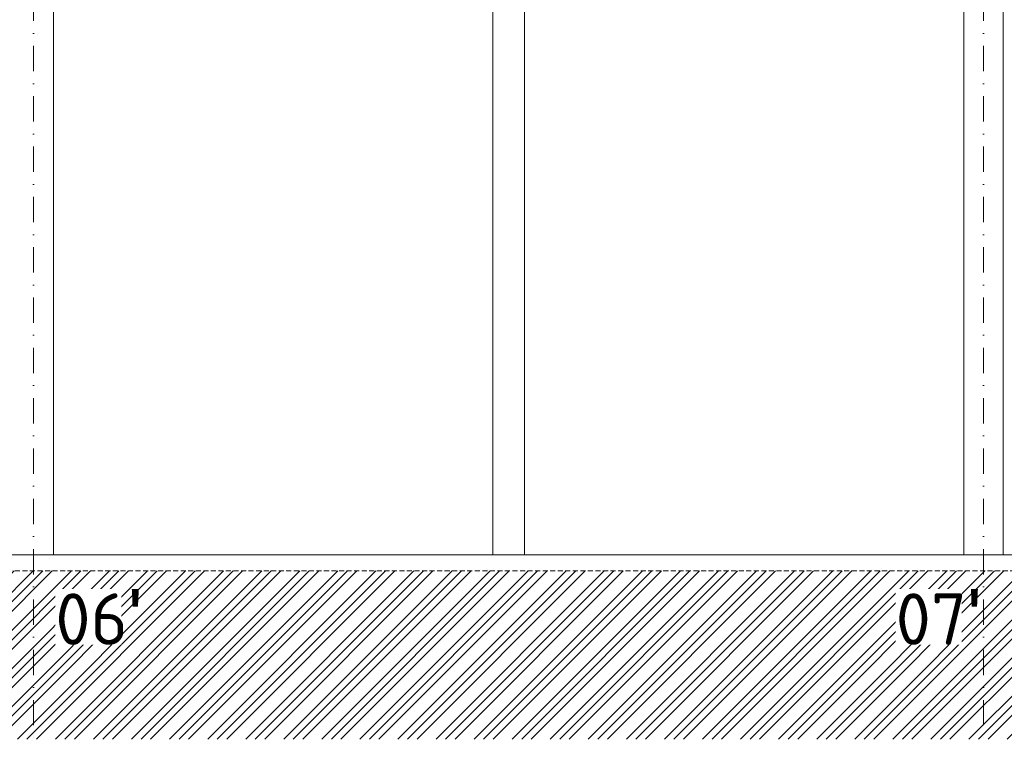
# Model space of a CAD drawing. Header units: millimetres. Extents: x -916886 to 3713765, y -2985421 to 1675785.
# Tile 137 of 656: x 65825 to 78262, y -71730 to -62535. Entities that reach past the tile are written whole.
import ezdxf

# ---------------------------------------------------------------- set-up
doc = ezdxf.new("R2010")
doc.units = ezdxf.units.MM
for name, pattern in [('CENTERX2', [101.6, 63.5, -12.7, 12.7, -12.7]), ('DASHDOT', [25.4, 12.7, -6.35, 0, -6.35]), ('HIDDEN', [9.525, 6.35, -3.175])]:
    doc.linetypes.add(name, pattern=pattern)
for name, color, linetype, lineweight in [('A99_N_txt-popis-200', 240, 'Continuous', 5), ('A99_S_kce-pohl', 7, 'Continuous', 5), ('A99_S_kce-rez-sil', 7, 'Continuous', 15), ('A99_S_osy', 1, 'CENTERX2', 5), ('A99_S_sraf', 252, 'Continuous', 9)]:
    doc.layers.add(name, color=color, linetype=linetype, lineweight=lineweight)
doc.styles.add('ad_popis 100', font='isocpeur.ttf', dxfattribs={"height": 200})

msp = doc.modelspace()

# ---------------------------------------------------------------- hatches: boundary and pattern name
at = {"layer": 'A99_S_sraf', "linetype": 'Continuous', "lineweight": 0}
h = msp.add_hatch(dxfattribs=at)
h.set_pattern_fill('ZEM_PUVODNI', color=256, scale=85, angle=180)
h.set_pattern_definition([(225, (0, -24655.14), (240.4163, -240.4163), []), (225, (-120.2, -24655.14), (240.4163, -240.4163), []), (225, (-240.4, -24655.14), (240.4163, -240.4163), [])])
h.paths.add_polyline_path([(5750, -69490.2), (-646.9, -69690.1), (-4963.8, -69690.1), (-4963.8, -71615.1), (155112.5, -71615.1), (155106.2, -69631.5), (150800, -69440.1), (150800, -69490.1)])

# ---------------------------------------------------------------- linework, layer by layer
at = {"layer": 'A99_S_kce-pohl', "linetype": 'Continuous'}
for p, q in [((66250, -69290.1), (66250, -57267)), ((77750, -69290.1), (77750, -57267)), ((78250, -69290.1), (78250, -57267)), ((71800, -69290.1), (71800, -58170.1)), ((72200, -69290.1), (72200, -58170.1))]:
    msp.add_line(p, q, dxfattribs=at)
at = {"layer": 'A99_S_kce-rez-sil', "linetype": 'Continuous'}
msp.add_line((5450, -69290.1), (150800, -69290.1), dxfattribs=at)
at = {"layer": 'A99_S_kce-rez-sil', "color": 7, "linetype": 'HIDDEN', "lineweight": 5, "ltscale": 10}
msp.add_line((5756.2, -69490), (150800, -69490.1), dxfattribs=at)
at = {"layer": 'A99_S_osy', "linetype": 'DASHDOT', "lineweight": 5, "ltscale": 25}
for p, q in [((66000, -53340.1), (66000, -71730.1)), ((78000, -53340.1), (78000, -71730.1))]:
    msp.add_line(p, q, dxfattribs=at)

# ---------------------------------------------------------------- next in the draw order: texts
at = {"layer": 'A99_N_txt-popis-200', "color": 1, "lineweight": 0, "char_height": 650, "attachment_point": 1, "style": 'ad_popis 100', "bg_fill": 3, "box_fill_scale": 1, "bg_fill_color": 256, "bg_fill_transparency": 0}
for s, insert in [("06{\\fArial|b0|i0|c238|p34;\\H1.08333x;'}", (66275, -69720.1)), ("07{\\fArial|b0|i0|c238|p34;\\H1.08333x;'}", (76890, -69720.1))]:
    msp.add_mtext_dynamic_manual_height_columns(s, width=832.5, gutter_width=1000, heights=[0], dxfattribs=dict(at, insert=insert))

doc.saveas('drawing.dxf')
